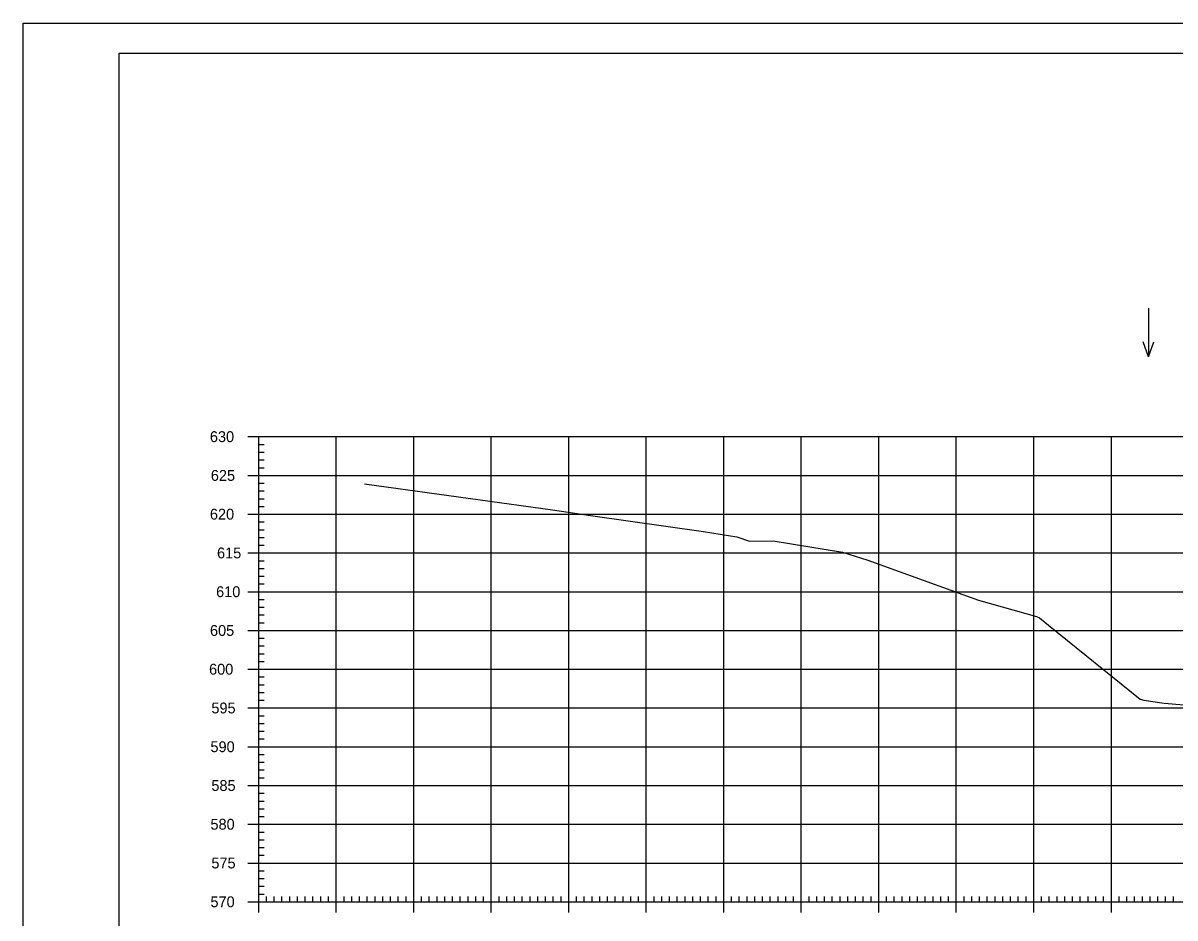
# Model space of a CAD drawing. Extents: x 961436 to 1372525, y 380079 to 2027791.
# Drawn here: x 1371024.5 to 1371173.1, y 380847 to 380962.4 of the extents above; entities that cross this region are included whole.
import ezdxf

# ---------------------------------------------------------------- set-up
doc = ezdxf.new("R2010")
doc.units = 0
for name, color, linetype in [('R_Axis', 7, 'Continuous'), ('R_Axis Annot', 7, 'Continuous'), ('R_Border', 7, 'Continuous'), ('R_Exist Surface', 7, 'Continuous'), ('R_Grid', 7, 'Continuous'), ('R_No Plot', 7, 'Continuous'), ('R_Water Annot', 7, 'Continuous')]:
    doc.layers.add(name, color=color, linetype=linetype)

msp = doc.modelspace()

# ---------------------------------------------------------------- linework, layer by layer
at = {"layer": 'R_Axis'}
for p, q in [((1371053.48, 380909.07), (1371056.28, 380909.07)), ((1371054.88, 380849.07), (1371054.88, 380909.07)), ((1371054.88, 380908.07), (1371055.58, 380908.07)), ((1371054.88, 380907.07), (1371055.58, 380907.07)), ((1371054.88, 380906.07), (1371055.58, 380906.07)), ((1371054.88, 380905.07), (1371055.58, 380905.07)), ((1371053.48, 380904.07), (1371056.28, 380904.07)), ((1371054.88, 380903.07), (1371055.58, 380903.07)), ((1371054.88, 380902.07), (1371055.58, 380902.07)), ((1371054.88, 380901.07), (1371055.58, 380901.07)), ((1371054.88, 380900.07), (1371055.58, 380900.07)), ((1371053.48, 380899.07), (1371056.28, 380899.07)), ((1371054.88, 380898.07), (1371055.58, 380898.07)), ((1371054.88, 380897.07), (1371055.58, 380897.07)), ((1371054.88, 380896.07), (1371055.58, 380896.07)), ((1371054.88, 380895.07), (1371055.58, 380895.07)), ((1371053.48, 380894.07), (1371056.28, 380894.07)), ((1371054.88, 380893.07), (1371055.58, 380893.07)), ((1371054.88, 380892.07), (1371055.58, 380892.07)), ((1371054.88, 380891.07), (1371055.58, 380891.07)), ((1371054.88, 380890.07), (1371055.58, 380890.07)), ((1371053.48, 380889.07), (1371056.28, 380889.07)), ((1371054.88, 380888.07), (1371055.58, 380888.07)), ((1371054.88, 380887.07), (1371055.58, 380887.07)), ((1371054.88, 380886.07), (1371055.58, 380886.07)), ((1371053.48, 380884.07), (1371056.28, 380884.07)), ((1371054.88, 380885.07), (1371055.58, 380885.07)), ((1371054.88, 380883.07), (1371055.58, 380883.07)), ((1371054.88, 380882.07), (1371055.58, 380882.07)), ((1371054.88, 380881.07), (1371055.58, 380881.07)), ((1371054.88, 380880.07), (1371055.58, 380880.07)), ((1371053.48, 380879.07), (1371056.28, 380879.07)), ((1371054.88, 380878.07), (1371055.58, 380878.07)), ((1371054.88, 380877.07), (1371055.58, 380877.07)), ((1371054.88, 380876.07), (1371055.58, 380876.07)), ((1371054.88, 380875.07), (1371055.58, 380875.07)), ((1371053.48, 380874.07), (1371056.28, 380874.07)), ((1371054.88, 380873.07), (1371055.58, 380873.07)), ((1371054.88, 380872.07), (1371055.58, 380872.07)), ((1371054.88, 380871.07), (1371055.58, 380871.07)), ((1371053.48, 380869.07), (1371056.28, 380869.07)), ((1371054.88, 380870.07), (1371055.58, 380870.07)), ((1371054.88, 380868.07), (1371055.58, 380868.07)), ((1371054.88, 380867.07), (1371055.58, 380867.07)), ((1371054.88, 380866.07), (1371055.58, 380866.07)), ((1371054.88, 380865.07), (1371055.58, 380865.07)), ((1371053.48, 380864.07), (1371056.28, 380864.07)), ((1371054.88, 380863.07), (1371055.58, 380863.07)), ((1371054.88, 380862.07), (1371055.58, 380862.07)), ((1371054.88, 380861.07), (1371055.58, 380861.07)), ((1371054.88, 380860.07), (1371055.58, 380860.07)), ((1371053.48, 380859.07), (1371056.28, 380859.07)), ((1371054.88, 380858.07), (1371055.58, 380858.07)), ((1371054.88, 380857.07), (1371055.58, 380857.07)), ((1371054.88, 380856.07), (1371055.58, 380856.07)), ((1371053.48, 380854.07), (1371056.28, 380854.07)), ((1371054.88, 380855.07), (1371055.58, 380855.07)), ((1371054.88, 380853.07), (1371055.58, 380853.07)), ((1371054.88, 380852.07), (1371055.58, 380852.07)), ((1371054.88, 380851.07), (1371055.58, 380851.07)), ((1371054.88, 380847.67), (1371054.88, 380850.47)), ((1371054.88, 380850.07), (1371055.58, 380850.07)), ((1371055.88, 380849.07), (1371055.88, 380849.77)), ((1371056.88, 380849.07), (1371056.88, 380849.77)), ((1371057.88, 380849.07), (1371057.88, 380849.77)), ((1371058.88, 380849.07), (1371058.88, 380849.77)), ((1371059.88, 380849.07), (1371059.88, 380849.77)), ((1371060.88, 380849.07), (1371060.88, 380849.77)), ((1371061.88, 380849.07), (1371061.88, 380849.77)), ((1371062.88, 380849.07), (1371062.88, 380849.77)), ((1371063.88, 380849.07), (1371063.88, 380849.77)), ((1371064.88, 380847.67), (1371064.88, 380850.47)), ((1371065.88, 380849.07), (1371065.88, 380849.77)), ((1371066.88, 380849.07), (1371066.88, 380849.77)), ((1371067.88, 380849.07), (1371067.88, 380849.77)), ((1371068.88, 380849.07), (1371068.88, 380849.77)), ((1371069.88, 380849.07), (1371069.88, 380849.77)), ((1371070.88, 380849.07), (1371070.88, 380849.77)), ((1371071.88, 380849.07), (1371071.88, 380849.77)), ((1371072.88, 380849.07), (1371072.88, 380849.77)), ((1371073.88, 380849.07), (1371073.88, 380849.77)), ((1371074.88, 380847.67), (1371074.88, 380850.47)), ((1371075.88, 380849.07), (1371075.88, 380849.77)), ((1371076.88, 380849.07), (1371076.88, 380849.77)), ((1371077.88, 380849.07), (1371077.88, 380849.77)), ((1371078.88, 380849.07), (1371078.88, 380849.77)), ((1371079.88, 380849.07), (1371079.88, 380849.77)), ((1371080.88, 380849.07), (1371080.88, 380849.77)), ((1371081.88, 380849.07), (1371081.88, 380849.77)), ((1371082.88, 380849.07), (1371082.88, 380849.77)), ((1371083.88, 380849.07), (1371083.88, 380849.77)), ((1371084.88, 380847.67), (1371084.88, 380850.47)), ((1371085.88, 380849.07), (1371085.88, 380849.77)), ((1371086.88, 380849.07), (1371086.88, 380849.77)), ((1371087.88, 380849.07), (1371087.88, 380849.77)), ((1371088.88, 380849.07), (1371088.88, 380849.77)), ((1371089.88, 380849.07), (1371089.88, 380849.77)), ((1371090.88, 380849.07), (1371090.88, 380849.77)), ((1371091.88, 380849.07), (1371091.88, 380849.77)), ((1371092.88, 380849.07), (1371092.88, 380849.77)), ((1371093.88, 380849.07), (1371093.88, 380849.77)), ((1371094.88, 380847.67), (1371094.88, 380850.47)), ((1371095.88, 380849.07), (1371095.88, 380849.77)), ((1371096.88, 380849.07), (1371096.88, 380849.77)), ((1371097.88, 380849.07), (1371097.88, 380849.77)), ((1371098.88, 380849.07), (1371098.88, 380849.77)), ((1371099.88, 380849.07), (1371099.88, 380849.77)), ((1371100.88, 380849.07), (1371100.88, 380849.77)), ((1371101.88, 380849.07), (1371101.88, 380849.77)), ((1371102.88, 380849.07), (1371102.88, 380849.77)), ((1371103.88, 380849.07), (1371103.88, 380849.77)), ((1371104.88, 380847.67), (1371104.88, 380850.47)), ((1371105.88, 380849.07), (1371105.88, 380849.77)), ((1371106.88, 380849.07), (1371106.88, 380849.77)), ((1371107.88, 380849.07), (1371107.88, 380849.77)), ((1371108.88, 380849.07), (1371108.88, 380849.77)), ((1371109.88, 380849.07), (1371109.88, 380849.77)), ((1371110.88, 380849.07), (1371110.88, 380849.77)), ((1371111.88, 380849.07), (1371111.88, 380849.77)), ((1371112.88, 380849.07), (1371112.88, 380849.77)), ((1371113.88, 380849.07), (1371113.88, 380849.77)), ((1371114.88, 380847.67), (1371114.88, 380850.47)), ((1371115.88, 380849.07), (1371115.88, 380849.77)), ((1371116.88, 380849.07), (1371116.88, 380849.77)), ((1371117.88, 380849.07), (1371117.88, 380849.77)), ((1371118.88, 380849.07), (1371118.88, 380849.77)), ((1371119.88, 380849.07), (1371119.88, 380849.77)), ((1371120.88, 380849.07), (1371120.88, 380849.77)), ((1371121.88, 380849.07), (1371121.88, 380849.77)), ((1371122.88, 380849.07), (1371122.88, 380849.77)), ((1371123.88, 380849.07), (1371123.88, 380849.77)), ((1371124.88, 380847.67), (1371124.88, 380850.47)), ((1371125.88, 380849.07), (1371125.88, 380849.77)), ((1371126.88, 380849.07), (1371126.88, 380849.77)), ((1371127.88, 380849.07), (1371127.88, 380849.77)), ((1371128.88, 380849.07), (1371128.88, 380849.77)), ((1371129.88, 380849.07), (1371129.88, 380849.77)), ((1371130.88, 380849.07), (1371130.88, 380849.77)), ((1371131.88, 380849.07), (1371131.88, 380849.77)), ((1371132.88, 380849.07), (1371132.88, 380849.77)), ((1371133.88, 380849.07), (1371133.88, 380849.77)), ((1371134.88, 380847.67), (1371134.88, 380850.47)), ((1371135.88, 380849.07), (1371135.88, 380849.77)), ((1371136.88, 380849.07), (1371136.88, 380849.77)), ((1371137.88, 380849.07), (1371137.88, 380849.77)), ((1371138.88, 380849.07), (1371138.88, 380849.77)), ((1371139.88, 380849.07), (1371139.88, 380849.77)), ((1371140.88, 380849.07), (1371140.88, 380849.77)), ((1371141.88, 380849.07), (1371141.88, 380849.77)), ((1371142.88, 380849.07), (1371142.88, 380849.77)), ((1371143.88, 380849.07), (1371143.88, 380849.77)), ((1371144.88, 380847.67), (1371144.88, 380850.47)), ((1371145.88, 380849.07), (1371145.88, 380849.77)), ((1371146.88, 380849.07), (1371146.88, 380849.77)), ((1371147.88, 380849.07), (1371147.88, 380849.77)), ((1371148.88, 380849.07), (1371148.88, 380849.77)), ((1371149.88, 380849.07), (1371149.88, 380849.77)), ((1371150.88, 380849.07), (1371150.88, 380849.77)), ((1371151.88, 380849.07), (1371151.88, 380849.77)), ((1371152.88, 380849.07), (1371152.88, 380849.77)), ((1371153.88, 380849.07), (1371153.88, 380849.77)), ((1371154.88, 380847.67), (1371154.88, 380850.47)), ((1371155.88, 380849.07), (1371155.88, 380849.77)), ((1371156.88, 380849.07), (1371156.88, 380849.77)), ((1371157.88, 380849.07), (1371157.88, 380849.77)), ((1371158.88, 380849.07), (1371158.88, 380849.77)), ((1371159.88, 380849.07), (1371159.88, 380849.77)), ((1371160.88, 380849.07), (1371160.88, 380849.77)), ((1371161.88, 380849.07), (1371161.88, 380849.77)), ((1371162.88, 380849.07), (1371162.88, 380849.77)), ((1371163.88, 380849.07), (1371163.88, 380849.77)), ((1371164.88, 380847.67), (1371164.88, 380850.47)), ((1371165.88, 380849.07), (1371165.88, 380849.77)), ((1371166.88, 380849.07), (1371166.88, 380849.77)), ((1371167.88, 380849.07), (1371167.88, 380849.77)), ((1371168.88, 380849.07), (1371168.88, 380849.77)), ((1371169.88, 380849.07), (1371169.88, 380849.77)), ((1371170.88, 380849.07), (1371170.88, 380849.77)), ((1371171.88, 380849.07), (1371171.88, 380849.77)), ((1371172.88, 380849.07), (1371172.88, 380849.77)), ((1371053.48, 380849.07), (1371056.28, 380849.07)), ((1371054.88, 380849.07), (1371334.88, 380849.07))]:
    msp.add_line(p, q, dxfattribs=at)
at = {"layer": 'R_Border'}
for p, q in [((1371036.88, 380958.53), (1371353.06, 380958.53)), ((1371036.88, 380753.07), (1371036.88, 380958.53))]:
    msp.add_line(p, q, dxfattribs=at)
at = {"layer": 'R_Exist Surface'}
msp.add_lwpolyline([(1371068.54, 380902.97), (1371092.76, 380899.65), (1371097.69, 380898.91), (1371112.26, 380896.82), (1371116.58, 380896.14), (1371118.2, 380895.58), (1371121.24, 380895.64), (1371130.21, 380894.17), (1371133.46, 380893.14), (1371147.76, 380887.97), (1371155.21, 380885.86), (1371155.6, 380885.68), (1371156.78, 380884.76), (1371168.61, 380875.19), (1371169.07, 380875.09), (1371171.69, 380874.69), (1371174.23, 380874.47)], dxfattribs=at)
at = {"layer": 'R_Grid'}
for p, q in [((1371054.88, 380909.07), (1371334.88, 380909.07)), ((1371054.88, 380849.07), (1371054.88, 380909.07)), ((1371064.88, 380849.07), (1371064.88, 380909.07)), ((1371074.88, 380849.07), (1371074.88, 380909.07)), ((1371084.88, 380849.07), (1371084.88, 380909.07)), ((1371094.88, 380849.07), (1371094.88, 380909.07)), ((1371104.88, 380849.07), (1371104.88, 380909.07)), ((1371114.88, 380849.07), (1371114.88, 380909.07)), ((1371124.88, 380849.07), (1371124.88, 380909.07)), ((1371134.88, 380849.07), (1371134.88, 380909.07)), ((1371144.88, 380849.07), (1371144.88, 380909.07)), ((1371154.88, 380849.07), (1371154.88, 380909.07)), ((1371164.88, 380849.07), (1371164.88, 380909.07)), ((1371054.88, 380904.07), (1371334.88, 380904.07)), ((1371054.88, 380899.07), (1371334.88, 380899.07)), ((1371054.88, 380894.07), (1371334.88, 380894.07)), ((1371054.88, 380889.07), (1371334.88, 380889.07)), ((1371054.88, 380884.07), (1371334.88, 380884.07)), ((1371054.88, 380879.07), (1371334.88, 380879.07)), ((1371054.88, 380874.07), (1371334.88, 380874.07)), ((1371054.88, 380869.07), (1371334.88, 380869.07)), ((1371054.88, 380864.07), (1371334.88, 380864.07)), ((1371054.88, 380859.07), (1371334.88, 380859.07)), ((1371054.88, 380854.07), (1371334.88, 380854.07)), ((1371054.88, 380849.07), (1371334.88, 380849.07))]:
    msp.add_line(p, q, dxfattribs=at)
at = {"layer": 'R_No Plot'}
msp.add_line((1371024.48, 380962.43), (1371357.81, 380962.43), dxfattribs=at)
for points in [[(1371024.47, 380962.43), (1371357.81, 380962.43), (1371357.81, 380749.09), (1371024.47, 380749.09)], [(1371270.8, 380958.53), (1371290.42, 380958.53), (1371290.42, 380948.65), (1371306.53, 380948.65), (1371329.73, 380948.65), (1371329.85, 380920.5), (1371353.06, 380920.5), (1371353.06, 380753.07), (1371036.88, 380753.07), (1371036.88, 380958.53)]]:
    msp.add_lwpolyline(points, close=True, dxfattribs=at)
at = {"layer": 'R_Water Annot'}
for p, q in [((1371169.67, 380925.66), (1371169.67, 380919.38)), ((1371169.67, 380919.38), (1371168.97, 380921.3)), ((1371169.67, 380919.38), (1371170.37, 380921.3))]:
    msp.add_line(p, q, dxfattribs=at)

# ---------------------------------------------------------------- texts
at = {"layer": 'R_Axis Annot'}
for s, p in [('630', (1371048.58, 380908.37)), ('625', (1371048.7, 380903.37)), ('620', (1371048.58, 380898.37)), ('615', (1371049.5, 380893.37)), ('610', (1371049.38, 380888.37)), ('605', (1371048.59, 380883.37)), ('600', (1371048.47, 380878.37)), ('595', (1371048.77, 380873.37)), ('590', (1371048.65, 380868.37)), ('585', (1371048.77, 380863.37)), ('580', (1371048.65, 380858.37)), ('575', (1371048.77, 380853.37)), ('570', (1371048.65, 380848.37))]:
    msp.add_text(s, height=1.4, dxfattribs=at).set_placement(p)

doc.saveas('drawing.dxf')
